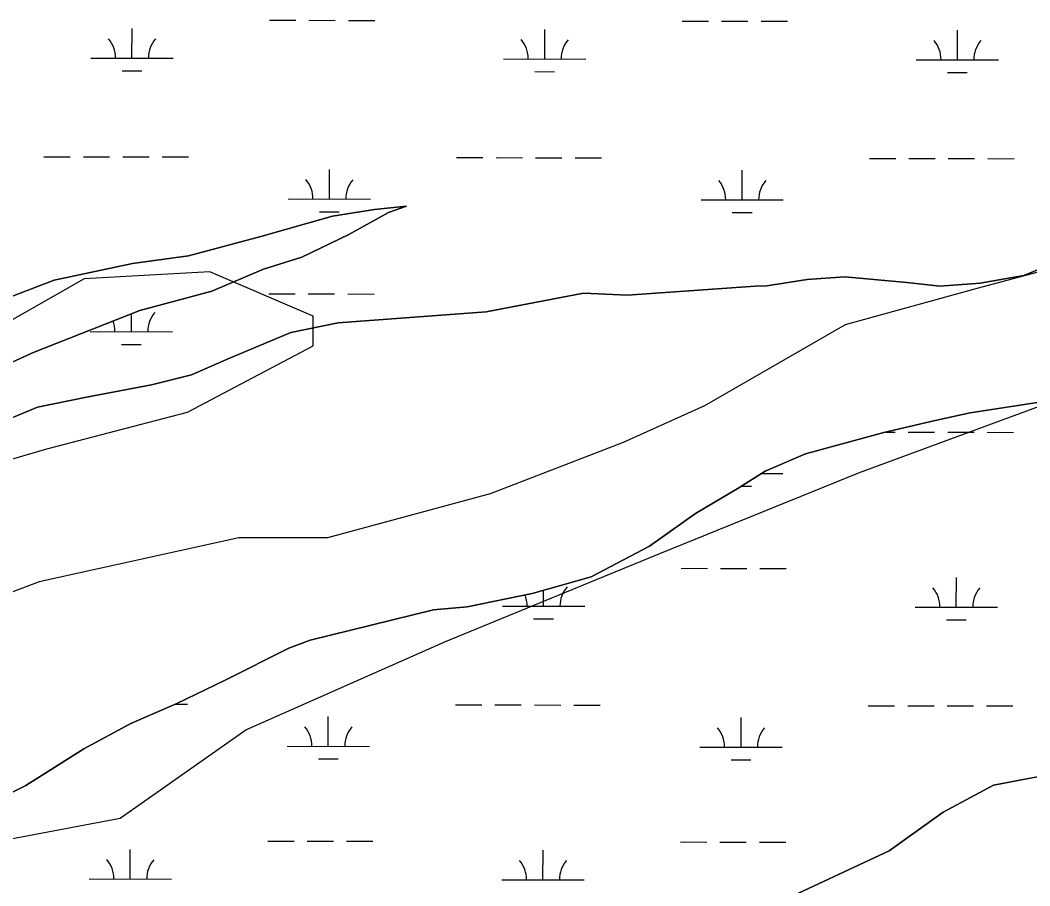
# Model space of a CAD drawing. Extents: x 3219052 to 3256913, y 800770 to 826146.
# Drawn here: x 3237393 to 3238621, y 818510 to 819562 of the extents above; entities that cross this region are included whole.
import ezdxf

# ---------------------------------------------------------------- set-up
doc = ezdxf.new("R2010")
doc.units = 0
for name, color, linetype in [('V-SITE-VEGE', 7, 'Continuous'), ('V-TOPO-SHOR', 7, 'Continuous'), ('V-WETL-SWMP', 7, 'Continuous')]:
    doc.layers.add(name, color=color, linetype=linetype)

msp = doc.modelspace()

# ---------------------------------------------------------------- linework, layer by layer
at = {"layer": 'V-SITE-VEGE'}
for points in [[(3237256.705, 819089.25), (3237410.338, 819158.783), (3237538.872, 819209.305), (3237626.392, 819232.9130000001), (3237688.872, 819259.371), (3237735.8200000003, 819274.346), (3237792.74, 819301.615), (3237840.915, 819328.511), (3237862.798, 819336.003), (3237824.23, 819332.134), (3237772.928, 819323.932), (3237685.804, 819299.131), (3237597.89, 819275.9230000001), (3237529.89, 819266.572), (3237434.43, 819246.165), (3237361.21, 819218.149)], [(3238726.0840000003, 819298.2170000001), (3238613.4620000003, 819252.023), (3238560.5640000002, 819242.63), (3238511.66, 819238.792), (3238471.523, 819243.2760000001), (3238396.018, 819250.245), (3238350.292, 819247.191), (3238300.982, 819239.378), (3238287.068, 819239.02), (3238131.611, 819227.926), (3238078.352, 819230.459), (3237959.8310000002, 819207.735), (3237779.721, 819194.324), (3237722.449, 819182.561), (3237646.833, 819150.968), (3237601.461, 819131.219), (3237552.932, 819119.032), (3237473.787, 819104.147), (3237414.127, 819091.992), (3237311.051, 819048.949)], [(3237352.754, 818608.3960000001), (3237400.122, 818631.712), (3237470.606, 818676.436), (3237527.934, 818707.281), (3237583.6520000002, 818731.376), (3237642.561, 818759.831), (3237719.789, 818798.968), (3237745.653, 818808.438), (3237895.6180000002, 818845.386), (3237936.571, 818849.246), (3238015.72, 818865.323), (3238087.329, 818885.3960000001), (3238158.5870000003, 818922.96), (3238214.348, 818962.556), (3238266.906, 818993.8150000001), (3238299.162, 819013.998), (3238348.113, 819034.9280000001), (3238443.5870000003, 819060.897), (3238505.639, 819075.432), (3238548.198, 819084.855), (3238643.244, 819099.297)], [(3238651.815, 818646.421), (3238576.686, 818632.3200000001), (3238515.643, 818599.4230000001), (3238449.907, 818552.43), (3238309.041, 818486.638)]]:
    msp.add_lwpolyline(points, dxfattribs=at)
at = {"layer": 'V-TOPO-SHOR'}
for points in [[(3237137.177143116, 818520.8860746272), (3237514.626508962, 818591.96171698), (3237667.5686041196, 818699.4412776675), (3237910.343732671, 818806.732556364), (3238171.085467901, 818913.9861786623), (3238413.8417682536, 819012.2941540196), (3238728.5021517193, 819128.418110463), (3238917.283319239, 819190.9058416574), (3239043.1437069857, 819235.5587635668), (3239160.0584477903, 819298.1971203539), (3239187.140155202, 819361.0237591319), (3239007.474088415, 819361.4003231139), (3238791.743010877, 819298.9690765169), (3238558.045326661, 819236.5754863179), (3238396.251725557, 819191.9978772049), (3238225.3618519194, 819093.539276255), (3238126.4513741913, 819048.8298697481), (3237964.620116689, 818986.2856539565), (3237766.8744740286, 818932.8000543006), (3237659.074833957, 818933.0259926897), (3237416.4126746, 818879.634534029), (3237227.612678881, 818808.1634994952)], [(3237272.9245877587, 818996.718728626), (3237425.734885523, 819041.3151659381), (3237596.511789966, 819085.8739468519), (3237749.397400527, 819166.4035975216), (3237749.4727133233, 819202.3368108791), (3237623.819435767, 819256.5002257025), (3237471.084450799, 819247.8370017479), (3237282.2091422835, 819140.4327538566)]]:
    msp.add_lwpolyline(points, dxfattribs=at)
at = {"layer": 'V-WETL-SWMP'}
for p, q in [((3237696.2592862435, 819562.2641855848), (3237728.2592159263, 819562.1971165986)), ((3237744.259180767, 819562.1635821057), (3237776.259110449, 819562.0965131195)), ((3237792.25907529, 819562.0629786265), (3237824.2590049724, 819561.9959096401)), ((3238198.1661833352, 819561.2122336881), (3238230.166113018, 819561.145164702)), ((3238246.166077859, 819561.111630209), (3238278.1660075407, 819561.0445612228)), ((3238294.1659723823, 819561.0110267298), (3238326.165902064, 819560.9439577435)), ((3237529.098343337, 819516.1844794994), (3237529.173793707, 819552.1843682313)), ((3238031.005240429, 819515.1325276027), (3238031.080690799, 819551.1324163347)), ((3238532.912137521, 819514.080575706), (3238532.9875878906, 819550.080464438)), ((3237479.098453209, 819516.2892747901), (3237579.0982334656, 819516.0796842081)), ((3237981.005350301, 819515.2373228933), (3238081.005130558, 819515.0277323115)), ((3238482.912247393, 819514.1853709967), (3238582.9120276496, 819513.9757804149)), ((3237517.066028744, 819500.7786780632), (3237541.0659760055, 819500.7283763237)), ((3238018.9729258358, 819499.7267261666), (3238042.9728730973, 819499.6764244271)), ((3238520.8798229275, 819498.6747742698), (3238544.8797701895, 819498.6244725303)), ((3237422.0029280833, 819396.3377855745), (3237454.0028577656, 819396.2707165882)), ((3237470.002822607, 819396.2371820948), (3237502.0027522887, 819396.1701131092)), ((3237518.00271713, 819396.1365786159), (3237550.0026468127, 819396.0695096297)), ((3237566.0026116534, 819396.0359751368), (3237598.0025413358, 819395.9689061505)), ((3237923.9098251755, 819395.2858336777), (3237955.9097548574, 819395.2187646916)), ((3237971.9097196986, 819395.1852301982), (3238003.909649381, 819395.1181612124)), ((3238019.9096142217, 819395.0846267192), (3238051.9095439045, 819395.0175577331)), ((3238067.909508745, 819394.9840232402), (3238099.9094384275, 819394.9169542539)), ((3238425.8167222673, 819394.2338817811), (3238457.8166519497, 819394.166812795)), ((3238473.8166167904, 819394.1332783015), (3238505.8165464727, 819394.0662093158)), ((3238521.8165113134, 819394.0326748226), (3238553.8164409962, 819393.9656058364)), ((3238569.816405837, 819393.9320713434), (3238601.8163355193, 819393.8650023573)), ((3237769.211817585, 819344.8680007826), (3237769.287267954, 819380.8678895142)), ((3238271.1187146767, 819343.8160488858), (3238271.194165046, 819379.8159376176)), ((3237719.2119274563, 819344.9727960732), (3237819.2117077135, 819344.7632054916)), ((3238221.118824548, 819343.9208441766), (3238321.1186048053, 819343.7112535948)), ((3237757.179502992, 819329.4621993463), (3237781.179450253, 819329.4118976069)), ((3237772.9280624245, 819323.9327421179), (3237824.230061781, 819332.1367241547)), ((3237840.9150619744, 819328.5127295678), (3237792.7410638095, 819301.6167807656)), ((3237824.230061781, 819332.1367241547), (3237862.799061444, 819336.0047147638)), ((3237862.799061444, 819336.0047147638), (3237840.9150619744, 819328.5127295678)), ((3238259.0864000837, 819328.4102474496), (3238283.086347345, 819328.3599457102)), ((3237685.804064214, 819299.1317920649), (3237772.9280624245, 819323.9327421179)), ((3237792.7410638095, 819301.6167807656), (3237735.821065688, 819274.3468331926)), ((3237597.890065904, 819275.9248392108), (3237685.804064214, 819299.1317920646)), ((3238613.459065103, 819252.0248168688), (3238726.0830618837, 819298.2197270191)), ((3237434.4310681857, 819246.1699029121), (3237529.890066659, 819266.573860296)), ((3237529.890066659, 819266.573860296), (3237597.890065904, 819275.924839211)), ((3237735.821065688, 819274.3468331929), (3237688.874066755, 819259.3728629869)), ((3237688.874066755, 819259.3728629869), (3237626.391068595, 819232.9139143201)), ((3238560.5640658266, 819242.6318370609), (3238613.459065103, 819252.0248168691)), ((3237361.2110701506, 819218.1509577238), (3237434.431068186, 819246.1699029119)), ((3238287.068066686, 819239.021861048), (3238300.9820666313, 819239.380859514)), ((3238300.9820666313, 819239.380859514), (3238350.295066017, 819247.1938423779)), ((3238350.295066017, 819247.1938423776), (3238396.0170657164, 819250.245833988)), ((3238396.0170657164, 819250.2458339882), (3238471.5240659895, 819243.2778416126)), ((3238471.5240659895, 819243.2778416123), (3238511.660066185, 819238.7938470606)), ((3238511.660066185, 819238.7938470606), (3238560.5640658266, 819242.6318370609)), ((3237626.391068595, 819232.9139143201), (3237538.873070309, 819209.3079621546)), ((3237695.5620514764, 819229.5902138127), (3237727.561981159, 819229.5231448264)), ((3237743.5619459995, 819229.4896103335), (3237775.561875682, 819229.4225413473)), ((3237791.561840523, 819229.3890068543), (3237823.561770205, 819229.3219378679)), ((3237959.831069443, 819207.735937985), (3238078.3520677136, 819230.4618897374)), ((3238078.3520677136, 819230.4618897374), (3238131.6110677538, 819227.9278908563)), ((3238131.6110677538, 819227.9278908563), (3238287.068066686, 819239.0218610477)), ((3237538.873070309, 819209.3079621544), (3237410.337073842, 819158.7850607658)), ((3237528.4011085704, 819183.5105077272), (3237528.446586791, 819205.2096845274)), ((3237779.722070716, 819194.3259735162), (3237959.831069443, 819207.735937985)), ((3237722.448071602, 819182.5599982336), (3237779.722070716, 819194.3259735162)), ((3237478.401218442, 819183.6153030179), (3237578.400998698, 819183.405712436)), ((3237646.8330738, 819150.9700595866), (3237722.448071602, 819182.5599982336)), ((3237516.3687939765, 819168.104706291), (3237540.3687412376, 819168.0544045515)), ((3237410.337073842, 819158.7850607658), (3237256.705078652, 819089.2521949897)), ((3237601.4620751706, 819131.2210978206), (3237646.8330738, 819150.9700595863)), ((3237552.932076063, 819119.0341227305), (3237601.4620751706, 819131.2210978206)), ((3237473.7860771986, 819104.1491544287), (3237552.932076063, 819119.0341227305)), ((3237414.1260781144, 819091.9931799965), (3237473.7860771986, 819104.1491544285)), ((3237311.0510811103, 819048.9522635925), (3237414.1260781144, 819091.9931799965)), ((3238643.2440748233, 819099.2990881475), (3238548.199075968, 819084.8561200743)), ((3238548.199075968, 819084.8561200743), (3238505.6390766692, 819075.4341396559)), ((3238505.6390766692, 819075.4341396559), (3238443.5870777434, 819060.8991696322)), ((3238443.5870777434, 819060.8991696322), (3238348.113079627, 819034.9302222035)), ((3238446.2190848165, 819061.5156871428), (3238457.119417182, 819061.4928410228)), ((3238473.119382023, 819061.4593065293), (3238505.119311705, 819061.3922375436)), ((3238521.1192765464, 819061.3587030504), (3238553.1192062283, 819061.2916340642)), ((3238569.1191710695, 819061.2580995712), (3238601.119100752, 819061.1910305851)), ((3238348.113079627, 819034.9302222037), (3238299.1610810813, 819013.9992627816)), ((3238299.1610810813, 819013.9992627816), (3238266.906082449, 818993.8163009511)), ((3238294.514227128, 819011.0915808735), (3238320.4213700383, 819011.0372818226)), ((3238266.906082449, 818993.8163009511), (3238214.3480845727, 818962.5593602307)), ((3238269.935776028, 818995.7120750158), (3238282.3891125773, 818995.685973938)), ((3238214.3480845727, 818962.5593602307), (3238158.5860872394, 818922.9634346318)), ((3238158.5860872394, 818922.9634346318), (3238087.3280898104, 818885.3995063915)), ((3238196.7717138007, 818895.8642901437), (3238228.771643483, 818895.7972211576)), ((3238244.7716083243, 818895.7636866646), (3238276.7715380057, 818895.6966176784)), ((3238292.7715028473, 818895.6630831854), (3238324.7714325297, 818895.5960141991)), ((3238087.3280898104, 818885.3995063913), (3238015.7200912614, 818865.3255468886)), ((3238531.517667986, 818848.7326321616), (3238531.5931183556, 818884.7325208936)), ((3238015.7200912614, 818865.3255468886), (3237936.5710924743, 818849.2485807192)), ((3238029.610770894, 818849.7845840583), (3238029.651527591, 818869.2309638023)), ((3237936.5710924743, 818849.2485807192), (3237895.6170928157, 818845.3875902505)), ((3237979.610880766, 818849.889379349), (3238079.610661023, 818849.6797887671)), ((3238481.517777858, 818848.8374274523), (3238581.5175581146, 818848.6278368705)), ((3237895.6170928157, 818845.3875902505), (3237745.6530955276, 818808.4406659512)), ((3238017.578456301, 818834.3787826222), (3238041.578403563, 818834.3284808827)), ((3238519.4853533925, 818833.3268307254), (3238543.4853006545, 818833.2765289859)), ((3237719.788096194, 818798.9716845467), (3237642.56209888, 818759.8337595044)), ((3237745.6530955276, 818808.4406659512), (3237719.788096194, 818798.9716845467)), ((3237642.56209888, 818759.8337595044), (3237583.652100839, 818731.3778141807)), ((3237583.652100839, 818731.3778141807), (3237527.9331025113, 818707.2848608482)), ((3237581.972694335, 818730.6516370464), (3237596.608071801, 818730.6209626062)), ((3237922.5153556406, 818729.9378901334), (3237954.515285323, 818729.8708211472)), ((3237970.5152501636, 818729.8372866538), (3238002.515179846, 818729.770217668)), ((3238018.5151446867, 818729.7366831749), (3238050.5150743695, 818729.6696141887)), ((3238066.51503921, 818729.6360796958), (3238098.5149688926, 818729.5690107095)), ((3238424.4222527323, 818728.8859382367), (3238456.4221824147, 818728.8188692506)), ((3238472.4221472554, 818728.7853347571), (3238504.4220769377, 818728.7182657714)), ((3238520.4220417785, 818728.6847312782), (3238552.4219714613, 818728.617662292)), ((3238568.4219363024, 818728.584127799), (3238600.4218659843, 818728.5170588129)), ((3237767.81734805, 818679.5200572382), (3237767.892798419, 818715.5199459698)), ((3238269.724245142, 818678.4681053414), (3238269.799695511, 818714.4679940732)), ((3237527.9331025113, 818707.2848608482), (3237470.6061046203, 818676.438919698)), ((3237470.6061046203, 818676.4389196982), (3237400.1221076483, 818631.7170042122)), ((3237717.817457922, 818679.6248525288), (3237817.8172381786, 818679.4152619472)), ((3238219.7243550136, 818678.5729006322), (3238319.724135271, 818678.3633100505)), ((3237755.785033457, 818664.1142558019), (3237779.784980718, 818664.0639540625)), ((3238257.6919305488, 818663.0623039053), (3238281.6918778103, 818663.0120021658)), ((3238576.685804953, 818632.3155566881), (3238651.813803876, 818646.4145266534)), ((3237400.1221076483, 818631.7170042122), (3237352.7541092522, 818608.3960489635)), ((3238515.6438072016, 818599.4186194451), (3238576.685804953, 818632.3155566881)), ((3238449.906810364, 818552.4237077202), (3238515.6438072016, 818599.4186194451)), ((3237694.167581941, 818564.242270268), (3237726.1675116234, 818564.1752012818)), ((3237742.1674764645, 818564.1416667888), (3237774.1674061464, 818564.0745978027)), ((3237790.167370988, 818564.0410633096), (3237822.16730067, 818563.9739943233)), ((3237527.006639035, 818518.1625641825), (3237527.082089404, 818554.1624529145)), ((3238028.9135361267, 818517.1106122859), (3238028.988986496, 818553.1105010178)), ((3238196.0744790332, 818563.1903183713), (3238228.074408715, 818563.1232493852)), ((3238244.0743735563, 818563.0897148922), (3238276.0743032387, 818563.022645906)), ((3238292.07426808, 818562.989111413), (3238324.0741977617, 818562.9220424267)), ((3238309.040814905, 818486.6298344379), (3238449.906810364, 818552.4237077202)), ((3237477.0067489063, 818518.2673594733), (3237577.0065291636, 818518.0577688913)), ((3237978.913645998, 818517.2154075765), (3238078.9134262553, 818517.0058169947))]:
    msp.add_line(p, q, dxfattribs=at)
for centre, radius, start, end in [((3237473.85652374, 819516.7750652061), 35.24628790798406, 359.1080939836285, 40.65175231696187), ((3237584.3421531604, 819516.5434972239), 35.246287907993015, 139.10808960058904, 180.65174793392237), ((3237975.763420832, 819515.7231133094), 35.24628790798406, 359.1080939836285, 40.65175231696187), ((3238086.249050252, 819515.4915453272), 35.246287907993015, 139.10808960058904, 180.65174793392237), ((3238477.6703179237, 819514.6711614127), 35.24628790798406, 359.1080939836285, 40.65175231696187), ((3238588.155947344, 819514.4395934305), 35.246287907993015, 139.10808960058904, 180.65174793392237), ((3237713.969997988, 819345.4585864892), 35.24628790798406, 359.1080939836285, 40.65175231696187), ((3237824.455627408, 819345.227018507), 35.246287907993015, 139.10808960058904, 180.65174793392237), ((3238215.8768950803, 819344.4066345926), 35.24628790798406, 359.1080939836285, 40.65175231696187), ((3238326.3625245, 819344.1750666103), 35.246287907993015, 139.10808960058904, 180.65174793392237), ((3237583.644918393, 819183.8695254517), 35.246287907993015, 139.10808960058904, 180.65174793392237), ((3237473.159288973, 819184.1010934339), 35.24628790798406, 359.1080939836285, 20.51564749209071), ((3238084.854580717, 818850.1436017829), 35.246287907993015, 139.10808960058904, 180.65174793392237), ((3238476.2758483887, 818849.3232178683), 35.24628790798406, 359.1080939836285, 40.65175231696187), ((3238586.761477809, 818849.0916498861), 35.246287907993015, 139.10808960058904, 180.65174793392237), ((3237974.368951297, 818850.375169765), 35.24628790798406, 359.1080939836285, 21.976585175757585), ((3237712.5755284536, 818680.1106429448), 35.24628790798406, 359.1080939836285, 40.65175231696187), ((3237823.0611578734, 818679.8790749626), 35.246287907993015, 139.10808960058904, 180.65174793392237), ((3238214.4824255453, 818679.0586910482), 35.24628790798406, 359.1080939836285, 40.65175231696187), ((3238324.968054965, 818678.827123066), 35.246287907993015, 139.10808960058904, 180.65174793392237), ((3237471.7648194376, 818518.7531498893), 35.24628790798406, 359.1080939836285, 40.65175231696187), ((3237582.2504488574, 818518.521581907), 35.246287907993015, 139.10808960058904, 180.65174793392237), ((3237973.6717165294, 818517.7011979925), 35.24628790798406, 359.1080939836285, 40.65175231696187), ((3238084.157345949, 818517.4696300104), 35.246287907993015, 139.10808960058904, 180.65174793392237)]:
    msp.add_arc(centre, radius, start, end, dxfattribs=at)

doc.saveas('drawing.dxf')
